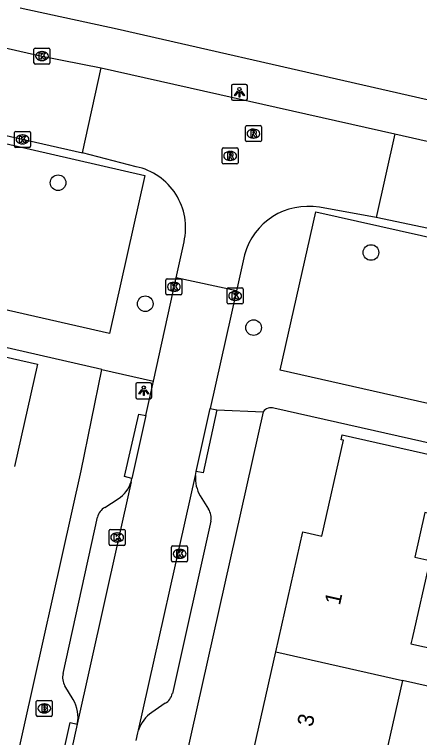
# Model space of a CAD drawing. Extents: x 163686 to 164493, y 382719 to 383870.
# Drawn here: x 163931 to 163956.34, y 383569.92 to 383615.18 of the extents above; entities that cross this region are included whole.
import ezdxf

# ---------------------------------------------------------------- set-up
doc = ezdxf.new("R2010")
doc.units = 0
for name, color, linetype in [('IMGEO_Boom', 7, 'Continuous'), ('IMGEO_Brandkraan', 7, 'Continuous'), ('IMGEO_Kolk', 7, 'Continuous'), ('IMGEO_Lichtpunt', 7, 'Continuous'), ('IMGEO_Pand', 7, 'Continuous'), ('IMGEO_Pand_nummerreeks', 7, 'Continuous'), ('IMGEO_Rijbaan_lokaal_open', 7, 'Continuous'), ('IMGEO_Rioolput', 7, 'Continuous'), ('IMGEO_Voetpad_open', 7, 'Continuous')]:
    doc.layers.add(name, color=color, linetype=linetype)

msp = doc.modelspace()

# ---------------------------------------------------------------- linework, layer by layer
at = {"layer": 'IMGEO_Boom'}
for centre in [(163933.723, 383604.645), (163953.304, 383600.279), (163939.182, 383597.07), (163945.958, 383595.577)]:
    msp.add_circle(centre, 0.489, dxfattribs=at)
at = {"layer": 'IMGEO_Brandkraan'}
for p, q in [((163932.363, 383571.32), (163932.363, 383572.172)), ((163932.438, 383572.246), (163933.29, 383572.246)), ((163932.851, 383572.026), (163932.876, 383572.026)), ((163933.364, 383572.172), (163933.364, 383571.32)), ((163932.874, 383571.466), (163932.849, 383571.466)), ((163933.29, 383571.246), (163932.438, 383571.246))]:
    msp.add_line(p, q, dxfattribs=at)
for points in [[(163932.363, 383571.32), (163932.363, 383572.172)], [(163932.438, 383572.246), (163933.29, 383572.246)], [(163932.711, 383571.946), (163932.711, 383571.546), (163932.924, 383571.546)], [(163932.942, 383571.946), (163932.711, 383571.946)], [(163933.364, 383572.172), (163933.364, 383571.32)], [(163932.89, 383571.865), (163932.836, 383571.865), (163932.836, 383571.789)], [(163932.836, 383571.789), (163932.889, 383571.789)], [(163932.898, 383571.713), (163932.836, 383571.713), (163932.836, 383571.632)], [(163932.836, 383571.632), (163932.898, 383571.632)], [(163933.29, 383571.246), (163932.438, 383571.246)]]:
    msp.add_lwpolyline(points, dxfattribs=at)
for centre, radius, start, end in [((163932.44, 383572.17), 0.0765, 91.552, 178.448), ((163932.44, 383572.17), 0.0765, 91.552, 178.448), ((163932.946, 383571.801), 0.145, 59.4692, 91.5367), ((163932.971, 383571.848), 0.0922, 285.5137, 58.1501), ((163933.288, 383572.17), 0.0765, 1.552, 88.448), ((163933.288, 383572.17), 0.0765, 1.552, 88.448), ((163932.891, 383571.827), 0.0379, 267.8285, 90.9355), ((163932.899, 383571.672), 0.0404, 269.8759, 90.5077), ((163932.93, 383571.797), 0.251, 268.6676, 293.5347), ((163932.976, 383571.656), 0.105, 301.3115, 78.989), ((163932.44, 383571.322), 0.0765, 181.552, 268.448), ((163932.44, 383571.322), 0.0765, 181.552, 268.448), ((163933.288, 383571.322), 0.0765, 271.552, 358.448), ((163933.288, 383571.322), 0.0765, 271.552, 358.448)]:
    msp.add_arc(centre, radius, start, end, dxfattribs=at)
for centre, major_axis, ratio, start_param, end_param in [((163932.85, 383571.746), (-0.387, 0.002), 0.722429, 4.712389, 7.853982), ((163932.875, 383571.746), (-0.39, 0.002), 0.717154, 1.570796, 4.712389)]:
    msp.add_ellipse(centre, major_axis=major_axis, ratio=ratio, start_param=start_param, end_param=end_param, dxfattribs=at)
at = {"layer": 'IMGEO_Kolk'}
for p, q in [((163932.217, 383612.149), (163932.217, 383613.001)), ((163932.292, 383613.075), (163933.144, 383613.075)), ((163932.705, 383612.855), (163932.73, 383612.855)), ((163933.218, 383613.001), (163933.218, 383612.149)), ((163932.728, 383612.295), (163932.703, 383612.295)), ((163933.144, 383612.075), (163932.292, 383612.075)), ((163931, 383606.933), (163931, 383607.785)), ((163931.075, 383607.859), (163931.927, 383607.859)), ((163932.001, 383607.785), (163932.001, 383606.933)), ((163931.488, 383607.639), (163931.513, 383607.639)), ((163931.927, 383606.859), (163931.075, 383606.859)), ((163931.511, 383607.079), (163931.486, 383607.079)), ((163940.546, 383598.632), (163941.398, 383598.632)), ((163940.471, 383597.706), (163940.471, 383598.558)), ((163940.959, 383598.412), (163940.984, 383598.412)), ((163941.472, 383598.558), (163941.472, 383597.706)), ((163940.982, 383597.852), (163940.957, 383597.852)), ((163944.303, 383597.137), (163944.303, 383597.989)), ((163944.378, 383598.063), (163945.23, 383598.063)), ((163944.791, 383597.843), (163944.816, 383597.843)), ((163945.304, 383597.989), (163945.304, 383597.137)), ((163941.398, 383597.632), (163940.546, 383597.632)), ((163944.814, 383597.283), (163944.789, 383597.283)), ((163945.23, 383597.063), (163944.378, 383597.063)), ((163936.922, 383582.019), (163936.922, 383582.871)), ((163936.997, 383582.945), (163937.849, 383582.945)), ((163937.923, 383582.871), (163937.923, 383582.019)), ((163937.41, 383582.725), (163937.435, 383582.725)), ((163937.849, 383581.945), (163936.997, 383581.945)), ((163937.433, 383582.165), (163937.408, 383582.165)), ((163940.905, 383581.919), (163941.757, 383581.919)), ((163940.83, 383580.993), (163940.83, 383581.845)), ((163941.318, 383581.699), (163941.343, 383581.699)), ((163941.831, 383581.845), (163941.831, 383580.993)), ((163941.341, 383581.139), (163941.316, 383581.139)), ((163941.757, 383580.919), (163940.905, 383580.919))]:
    msp.add_line(p, q, dxfattribs=at)
for points in [[(163932.217, 383612.149), (163932.217, 383613.001)], [(163932.292, 383613.075), (163933.144, 383613.075)], [(163932.538, 383612.775), (163932.661, 383612.775), (163932.661, 383612.624), (163932.791, 383612.775), (163932.955, 383612.775), (163932.809, 383612.624), (163932.962, 383612.375), (163932.81, 383612.375), (163932.725, 383612.539), (163932.661, 383612.472), (163932.661, 383612.375), (163932.538, 383612.375), (163932.538, 383612.775)], [(163933.218, 383613.001), (163933.218, 383612.149)], [(163933.144, 383612.075), (163932.292, 383612.075)], [(163931, 383606.933), (163931, 383607.785)], [(163931.075, 383607.859), (163931.927, 383607.859)], [(163932.001, 383607.785), (163932.001, 383606.933)], [(163931.321, 383607.559), (163931.444, 383607.559), (163931.444, 383607.408), (163931.574, 383607.559), (163931.738, 383607.559), (163931.592, 383607.408), (163931.745, 383607.159), (163931.593, 383607.159), (163931.508, 383607.323), (163931.444, 383607.256), (163931.444, 383607.159), (163931.321, 383607.159), (163931.321, 383607.559)], [(163931.927, 383606.859), (163931.075, 383606.859)], [(163940.546, 383598.632), (163941.398, 383598.632)], [(163940.471, 383597.706), (163940.471, 383598.558)], [(163940.792, 383598.332), (163940.915, 383598.332), (163940.915, 383598.181), (163941.045, 383598.332), (163941.209, 383598.332), (163941.063, 383598.181), (163941.216, 383597.932), (163941.064, 383597.932), (163940.979, 383598.096), (163940.915, 383598.029), (163940.915, 383597.932), (163940.792, 383597.932), (163940.792, 383598.332)], [(163941.472, 383598.558), (163941.472, 383597.706)], [(163944.303, 383597.137), (163944.303, 383597.989)], [(163944.378, 383598.063), (163945.23, 383598.063)], [(163944.624, 383597.763), (163944.747, 383597.763), (163944.747, 383597.612), (163944.877, 383597.763), (163945.041, 383597.763), (163944.895, 383597.612), (163945.048, 383597.363), (163944.896, 383597.363), (163944.811, 383597.527), (163944.747, 383597.46), (163944.747, 383597.363), (163944.624, 383597.363), (163944.624, 383597.763)], [(163945.304, 383597.989), (163945.304, 383597.137)], [(163941.398, 383597.632), (163940.546, 383597.632)], [(163945.23, 383597.063), (163944.378, 383597.063)], [(163936.922, 383582.019), (163936.922, 383582.871)], [(163936.997, 383582.945), (163937.849, 383582.945)], [(163937.923, 383582.871), (163937.923, 383582.019)], [(163937.243, 383582.645), (163937.366, 383582.645), (163937.366, 383582.494), (163937.496, 383582.645), (163937.66, 383582.645), (163937.514, 383582.494), (163937.667, 383582.245), (163937.515, 383582.245), (163937.43, 383582.409), (163937.366, 383582.342), (163937.366, 383582.245), (163937.243, 383582.245), (163937.243, 383582.645)], [(163937.849, 383581.945), (163936.997, 383581.945)], [(163940.905, 383581.919), (163941.757, 383581.919)], [(163940.83, 383580.993), (163940.83, 383581.845)], [(163941.151, 383581.619), (163941.274, 383581.619), (163941.274, 383581.468), (163941.404, 383581.619), (163941.568, 383581.619), (163941.422, 383581.468), (163941.575, 383581.219), (163941.423, 383581.219), (163941.338, 383581.383), (163941.274, 383581.316), (163941.274, 383581.219), (163941.151, 383581.219), (163941.151, 383581.619)], [(163941.831, 383581.845), (163941.831, 383580.993)], [(163941.757, 383580.919), (163940.905, 383580.919)]]:
    msp.add_lwpolyline(points, dxfattribs=at)
for centre, start, end in [((163932.294, 383612.999), 91.552, 178.448), ((163932.294, 383612.999), 91.552, 178.448), ((163933.142, 383612.999), 1.552, 88.448), ((163933.142, 383612.999), 1.552, 88.448), ((163932.294, 383612.151), 181.552, 268.448), ((163932.294, 383612.151), 181.552, 268.448), ((163933.142, 383612.151), 271.552, 358.448), ((163933.142, 383612.151), 271.552, 358.448), ((163931.077, 383607.783), 91.552, 178.448), ((163931.077, 383607.783), 91.552, 178.448), ((163931.925, 383607.783), 1.552, 88.448), ((163931.925, 383607.783), 1.552, 88.448), ((163931.077, 383606.935), 181.552, 268.448), ((163931.077, 383606.935), 181.552, 268.448), ((163931.925, 383606.935), 271.552, 358.448), ((163931.925, 383606.935), 271.552, 358.448), ((163940.548, 383598.556), 91.552, 178.448), ((163940.548, 383598.556), 91.552, 178.448), ((163941.396, 383598.556), 1.552, 88.448), ((163941.396, 383598.556), 1.552, 88.448), ((163944.38, 383597.987), 91.552, 178.448), ((163944.38, 383597.987), 91.552, 178.448), ((163945.228, 383597.987), 1.552, 88.448), ((163945.228, 383597.987), 1.552, 88.448), ((163940.548, 383597.708), 181.552, 268.448), ((163940.548, 383597.708), 181.552, 268.448), ((163941.396, 383597.708), 271.552, 358.448), ((163941.396, 383597.708), 271.552, 358.448), ((163944.38, 383597.139), 181.552, 268.448), ((163944.38, 383597.139), 181.552, 268.448), ((163945.228, 383597.139), 271.552, 358.448), ((163945.228, 383597.139), 271.552, 358.448), ((163936.999, 383582.869), 91.552, 178.448), ((163936.999, 383582.869), 91.552, 178.448), ((163937.847, 383582.869), 1.552, 88.448), ((163937.847, 383582.869), 1.552, 88.448), ((163936.999, 383582.021), 181.552, 268.448), ((163936.999, 383582.021), 181.552, 268.448), ((163937.847, 383582.021), 271.552, 358.448), ((163937.847, 383582.021), 271.552, 358.448), ((163940.907, 383581.843), 91.552, 178.448), ((163940.907, 383581.843), 91.552, 178.448), ((163941.755, 383581.843), 1.552, 88.448), ((163941.755, 383581.843), 1.552, 88.448), ((163940.907, 383580.995), 181.552, 268.448), ((163940.907, 383580.995), 181.552, 268.448), ((163941.755, 383580.995), 271.552, 358.448), ((163941.755, 383580.995), 271.552, 358.448)]:
    msp.add_arc(centre, 0.0765, start, end, dxfattribs=at)
for centre, major_axis, ratio, start_param, end_param in [((163932.704, 383612.575), (-0.387, 0.002), 0.722429, 4.712389, 7.853982), ((163932.729, 383612.575), (-0.39, 0.002), 0.717154, 1.570796, 4.712389), ((163931.487, 383607.359), (-0.387, 0.002), 0.722429, 4.712389, 7.853982), ((163931.512, 383607.359), (-0.39, 0.002), 0.717154, 1.570796, 4.712389), ((163940.958, 383598.132), (-0.387, 0.002), 0.722429, 4.712389, 7.853982), ((163940.983, 383598.132), (-0.39, 0.002), 0.717154, 1.570796, 4.712389), ((163944.79, 383597.563), (-0.387, 0.002), 0.722429, 4.712389, 7.853982), ((163944.815, 383597.563), (-0.39, 0.002), 0.717154, 1.570796, 4.712389), ((163937.409, 383582.445), (-0.387, 0.002), 0.722429, 4.712389, 7.853982), ((163937.434, 383582.445), (-0.39, 0.002), 0.717154, 1.570796, 4.712389), ((163941.317, 383581.419), (-0.387, 0.002), 0.722429, 4.712389, 7.853982), ((163941.342, 383581.419), (-0.39, 0.002), 0.717154, 1.570796, 4.712389)]:
    msp.add_ellipse(centre, major_axis=major_axis, ratio=ratio, start_param=start_param, end_param=end_param, dxfattribs=at)
at = {"layer": 'IMGEO_Lichtpunt'}
for p, q in [((163944.574, 383610.709), (163944.574, 383609.902)), ((163944.574, 383610.709), (163944.574, 383609.902)), ((163945.476, 383610.804), (163944.668, 383610.804)), ((163945.476, 383610.804), (163944.668, 383610.804)), ((163945.57, 383609.902), (163945.57, 383610.709)), ((163945.57, 383609.902), (163945.57, 383610.709)), ((163944.668, 383609.808), (163945.476, 383609.808)), ((163944.668, 383609.808), (163945.476, 383609.808)), ((163938.588, 383592.031), (163938.588, 383591.224)), ((163938.588, 383592.031), (163938.588, 383591.224)), ((163939.49, 383592.126), (163938.682, 383592.126)), ((163939.49, 383592.126), (163938.682, 383592.126)), ((163939.584, 383591.224), (163939.584, 383592.031)), ((163939.584, 383591.224), (163939.584, 383592.031)), ((163938.682, 383591.13), (163939.49, 383591.13)), ((163938.682, 383591.13), (163939.49, 383591.13))]:
    msp.add_line(p, q, dxfattribs=at)
for points in [[(163944.948, 383610.373), (163944.987, 383610.345), (163944.799, 383610.083), (163944.761, 383610.11), (163944.948, 383610.373)], [(163945.05, 383610.325), (163945.097, 383610.325), (163945.097, 383610.003), (163945.05, 383610.003), (163945.05, 383610.325)], [(163945.16, 383610.345), (163945.198, 383610.372), (163945.385, 383610.11), (163945.346, 383610.082), (163945.16, 383610.345)], [(163938.962, 383591.695), (163939.001, 383591.667), (163938.813, 383591.405), (163938.775, 383591.432), (163938.962, 383591.695)], [(163939.064, 383591.647), (163939.111, 383591.647), (163939.111, 383591.325), (163939.064, 383591.325), (163939.064, 383591.647)], [(163939.174, 383591.667), (163939.212, 383591.694), (163939.399, 383591.432), (163939.36, 383591.404), (163939.174, 383591.667)]]:
    msp.add_lwpolyline(points, dxfattribs=at)
for centre in [(163945.073, 383610.507), (163939.087, 383591.829)]:
    msp.add_circle(centre, 0.0994, dxfattribs=at)
for centre, start, end in [((163944.668, 383610.709), 90, 180), ((163944.668, 383610.709), 90, 180), ((163945.476, 383610.709), 0, 90), ((163945.476, 383610.709), 0, 90), ((163944.668, 383609.902), 180, 270), ((163944.668, 383609.902), 180, 270), ((163945.476, 383609.902), 270, 0), ((163945.476, 383609.902), 270, 360), ((163938.682, 383592.031), 90, 180), ((163938.682, 383592.031), 90, 180), ((163939.49, 383592.031), 0, 90), ((163939.49, 383592.031), 0, 90), ((163938.682, 383591.224), 180, 270), ((163938.682, 383591.224), 180, 270), ((163939.49, 383591.224), 270, 0), ((163939.49, 383591.224), 270, 360)]:
    msp.add_arc(centre, 0.0946, start, end, dxfattribs=at)
at = {"layer": 'IMGEO_Pand'}
for points in [[(163923.445, 383588.666), (163924.333, 383592.619), (163924.866, 383594.992), (163932.431, 383593.292), (163930.991, 383586.88)], [(163947.345, 383575.29), (163949.039, 383582.794), (163950.22, 383582.528), (163951.575, 383588.528), (163951.439, 383588.559), (163951.51, 383588.872), (163959.558, 383587.056), (163959.488, 383586.744), (163959.352, 383586.775), (163958.626, 383583.556), (163956.676, 383583.997), (163956.048, 383581.213), (163956.977, 383581.003), (163955.876, 383576.126), (163955.8, 383575.789), (163957.501, 383575.405), (163957.749, 383576.503), (163963.74, 383575.15), (163962.974, 383571.76), (163955.283, 383573.497)], [(163955.283, 383573.497), (163953.589, 383565.995), (163956.139, 383565.422), (163955.478, 383562.495), (163952.503, 383563.166), (163947.625, 383564.266), (163948.285, 383567.191), (163945.651, 383567.786), (163947.345, 383575.29)], [(163947.345, 383575.29), (163955.283, 383573.497)]]:
    msp.add_lwpolyline(points, dxfattribs=at)
at = {"layer": 'IMGEO_Rijbaan_lokaal_open'}
for points in [[(163867.994, 383627.328), (163932.718, 383612.575), (163936.417, 383611.838)], [(163910.224, 383612.202), (163935.253, 383606.524)], [(163935.253, 383606.524), (163936.417, 383611.838)], [(163936.417, 383611.838), (163954.793, 383607.698)], [(163954.793, 383607.698), (163953.629, 383602.473)], [(163954.793, 383607.698), (163995.567, 383598.474), (164007.208, 383595.816)], [(163938.609, 383605.651), (163935.253, 383606.524)], [(163953.629, 383602.473), (163950.073, 383603.107)], [(164006.058, 383590.612), (163982.309, 383596.073), (163980.892, 383596.32), (163977.793, 383597.018), (163956.893, 383601.79), (163953.629, 383602.473)], [(163941.108, 383598.686), (163941.605, 383600.943)], [(163945.394, 383600.13), (163944.889, 383597.879)], [(163939.687, 383592.228), (163941.108, 383598.686)], [(163944.889, 383597.879), (163941.108, 383598.686)], [(163944.889, 383597.879), (163943.235, 383590.512)], [(163939.213, 383590.075), (163939.687, 383592.228)], [(163942.363, 383586.582), (163943.235, 383590.512)], [(163939.213, 383590.075), (163938.347, 383586.143)], [(163942.326, 383586.315), (163942.363, 383586.582)], [(163938.294, 383585.934), (163938.347, 383586.143)], [(163938.758, 383570.379), (163942.326, 383586.315)], [(163938.294, 383585.934), (163934.923, 383570.759)], [(163934.923, 383570.759), (163933.185, 383562.92)], [(163938.607, 383569.732), (163938.713, 383570.209), (163938.758, 383570.379)]]:
    msp.add_lwpolyline(points, dxfattribs=at)
for centre, radius, start, end in [((163937.797, 383601.827), 3.909, 346.9294, 78.013), ((163949.366, 383599.052), 4.116, 80.1111, 164.8218)]:
    msp.add_arc(centre, radius, start, end, dxfattribs=at)
at = {"layer": 'IMGEO_Rioolput'}
for p, q in [((163945.449, 383607.292), (163945.449, 383608.144)), ((163945.524, 383608.218), (163946.376, 383608.218)), ((163946.45, 383608.144), (163946.45, 383607.292)), ((163945.937, 383607.998), (163945.962, 383607.998)), ((163945.96, 383607.438), (163945.935, 383607.438)), ((163944.068, 383606.825), (163944.92, 383606.825)), ((163946.376, 383607.218), (163945.524, 383607.218)), ((163943.993, 383605.899), (163943.993, 383606.751)), ((163944.481, 383606.605), (163944.506, 383606.605)), ((163944.994, 383606.751), (163944.994, 383605.899)), ((163944.504, 383606.045), (163944.479, 383606.045)), ((163944.92, 383605.825), (163944.068, 383605.825))]:
    msp.add_line(p, q, dxfattribs=at)
for points in [[(163945.449, 383607.292), (163945.449, 383608.144)], [(163945.524, 383608.218), (163946.376, 383608.218)], [(163946.45, 383608.144), (163946.45, 383607.292)], [(163946.038, 383607.916), (163945.786, 383607.918), (163945.786, 383607.518)], [(163945.786, 383607.518), (163945.91, 383607.518), (163945.91, 383607.68), (163945.921, 383607.68)], [(163945.964, 383607.837), (163945.91, 383607.837), (163945.91, 383607.756)], [(163945.91, 383607.756), (163945.962, 383607.756)], [(163945.968, 383607.651), (163946.039, 383607.518), (163946.179, 383607.518), (163946.114, 383607.644)], [(163944.068, 383606.825), (163944.92, 383606.825)], [(163946.376, 383607.218), (163945.524, 383607.218)], [(163943.993, 383605.899), (163943.993, 383606.751)], [(163944.582, 383606.523), (163944.33, 383606.525), (163944.33, 383606.125)], [(163944.508, 383606.444), (163944.454, 383606.444), (163944.454, 383606.363)], [(163944.454, 383606.363), (163944.506, 383606.363)], [(163944.994, 383606.751), (163944.994, 383605.899)], [(163944.33, 383606.125), (163944.454, 383606.125), (163944.454, 383606.287), (163944.465, 383606.287)], [(163944.512, 383606.258), (163944.583, 383606.125), (163944.723, 383606.125), (163944.658, 383606.251)], [(163944.92, 383605.825), (163944.068, 383605.825)]]:
    msp.add_lwpolyline(points, dxfattribs=at)
for centre, radius, start, end in [((163945.526, 383608.142), 0.0765, 91.552, 178.448), ((163945.526, 383608.142), 0.0765, 91.552, 178.448), ((163946.374, 383608.142), 0.0765, 1.552, 88.448), ((163946.374, 383608.142), 0.0765, 1.552, 88.448), ((163945.92, 383607.627), 0.0533, 26.0293, 88.6989), ((163945.946, 383607.945), 0.19, 274.7715, 282.9687), ((163945.97, 383607.741), 0.0964, 77.0061, 93.1865), ((163945.984, 383607.798), 0.0378, 276.6634, 79.6772), ((163946.037, 383607.806), 0.109, 350.3612, 89.416), ((163946.035, 383607.806), 0.112, 277.5842, 350.9817), ((163946.019, 383607.591), 0.108, 29.5134, 73.7905), ((163945.526, 383607.294), 0.0765, 181.552, 268.448), ((163945.526, 383607.294), 0.0765, 181.552, 268.448), ((163946.374, 383607.294), 0.0765, 271.552, 358.448), ((163946.374, 383607.294), 0.0765, 271.552, 358.448), ((163944.07, 383606.749), 0.0765, 91.552, 178.448), ((163944.07, 383606.749), 0.0765, 91.552, 178.448), ((163944.918, 383606.749), 0.0765, 1.552, 88.448), ((163944.918, 383606.749), 0.0765, 1.552, 88.448), ((163944.49, 383606.552), 0.19, 274.7715, 282.9687), ((163944.514, 383606.348), 0.0964, 77.0061, 93.1865), ((163944.528, 383606.405), 0.0378, 276.6634, 79.6772), ((163944.581, 383606.413), 0.109, 350.3612, 89.416), ((163944.579, 383606.413), 0.112, 277.5842, 350.9817), ((163944.07, 383605.901), 0.0765, 181.552, 268.448), ((163944.07, 383605.901), 0.0765, 181.552, 268.448), ((163944.464, 383606.234), 0.0533, 26.0293, 88.6989), ((163944.563, 383606.198), 0.108, 29.5134, 73.7905), ((163944.918, 383605.901), 0.0765, 271.552, 358.448), ((163944.918, 383605.901), 0.0765, 271.552, 358.448)]:
    msp.add_arc(centre, radius, start, end, dxfattribs=at)
for centre, major_axis, ratio, start_param, end_param in [((163945.936, 383607.718), (-0.387, 0.002), 0.722429, 4.712389, 7.853982), ((163945.961, 383607.718), (-0.39, 0.002), 0.717154, 1.570796, 4.712389), ((163944.48, 383606.325), (-0.387, 0.002), 0.722429, 4.712389, 7.853982), ((163944.505, 383606.325), (-0.39, 0.002), 0.717154, 1.570796, 4.712389)]:
    msp.add_ellipse(centre, major_axis=major_axis, ratio=ratio, start_param=start_param, end_param=end_param, dxfattribs=at)
at = {"layer": 'IMGEO_Voetpad_open'}
for points in [[(163983.538, 383603.751), (163937.413, 383614.26), (163931.349, 383615.571)], [(163910.155, 383611.753), (163939.15, 383605.096), (163936.934, 383595.205), (163907.897, 383601.819), (163910.155, 383611.753)], [(163936.453, 383592.966), (163907.257, 383599.625), (163867.198, 383608.763)], [(163947.611, 383592.922), (163949.853, 383602.819), (163977.699, 383596.579), (163978.329, 383595.261), (163976.407, 383586.926)], [(163931.02, 383567.996), (163935.173, 383586.624), (163936.453, 383592.966)], [(163936.453, 383592.966), (163939.687, 383592.228)], [(163975.801, 383586.549), (163947.611, 383592.922)], [(163943.235, 383590.512), (163943.654, 383590.424)], [(164006.36, 383577.041), (163999.224, 383578.756), (163983.815, 383582.296), (163947.234, 383590.533)], [(163938.347, 383586.143), (163937.881, 383586.251), (163938.784, 383590.169), (163939.213, 383590.075)], [(163946.567, 383590.304), (163941.011, 383565.508)], [(163943.654, 383590.424), (163942.795, 383586.496), (163942.363, 383586.582)], [(163943.654, 383590.424), (163946.567, 383590.304)], [(163942.622, 383585.05), (163943.141, 383584.216)], [(163936.646, 383584.323), (163937.489, 383584.866)], [(163934.037, 383573.925), (163936.191, 383583.713)], [(163943.28, 383583.47), (163940.874, 383572.675)], [(163934.674, 383572.302), (163934.151, 383573.163)], [(163940.431, 383572.065), (163939.597, 383571.495)], [(163933.185, 383562.92), (163932.731, 383563.007), (163934.48, 383570.858), (163934.923, 383570.759)]]:
    msp.add_lwpolyline(points, dxfattribs=at)
for centre, radius, start, end in [((163947.046, 383589.995), 0.57, 70.7587, 147.1389), ((163944.468, 383586.149), 2.149, 175.5719, 210.7677), ((163936.41, 383586.517), 1.973, 303.1777, 342.8084), ((163937.173, 383583.455), 1.015, 121.2693, 165.292), ((163942.288, 383583.671), 1.012, 348.5296, 32.5798), ((163934.997, 383573.679), 0.991, 165.6372, 211.3802), ((163939.943, 383572.885), 0.954, 300.7458, 347.2777), ((163932.826, 383571.212), 2.146, 347.8062, 30.5278), ((163940.728, 383569.771), 2.061, 123.2705, 162.8584)]:
    msp.add_arc(centre, radius, start, end, dxfattribs=at)

# ---------------------------------------------------------------- texts
at = {"layer": 'IMGEO_Pand_nummerreeks'}
for s, rotation, p in [('1', 77.2805, (163951.356, 383578.162)), ('3', 77.2789, (163949.637, 383570.547))]:
    msp.add_text(s, height=1, rotation=rotation, dxfattribs=at).set_placement(p)

doc.saveas('drawing.dxf')
